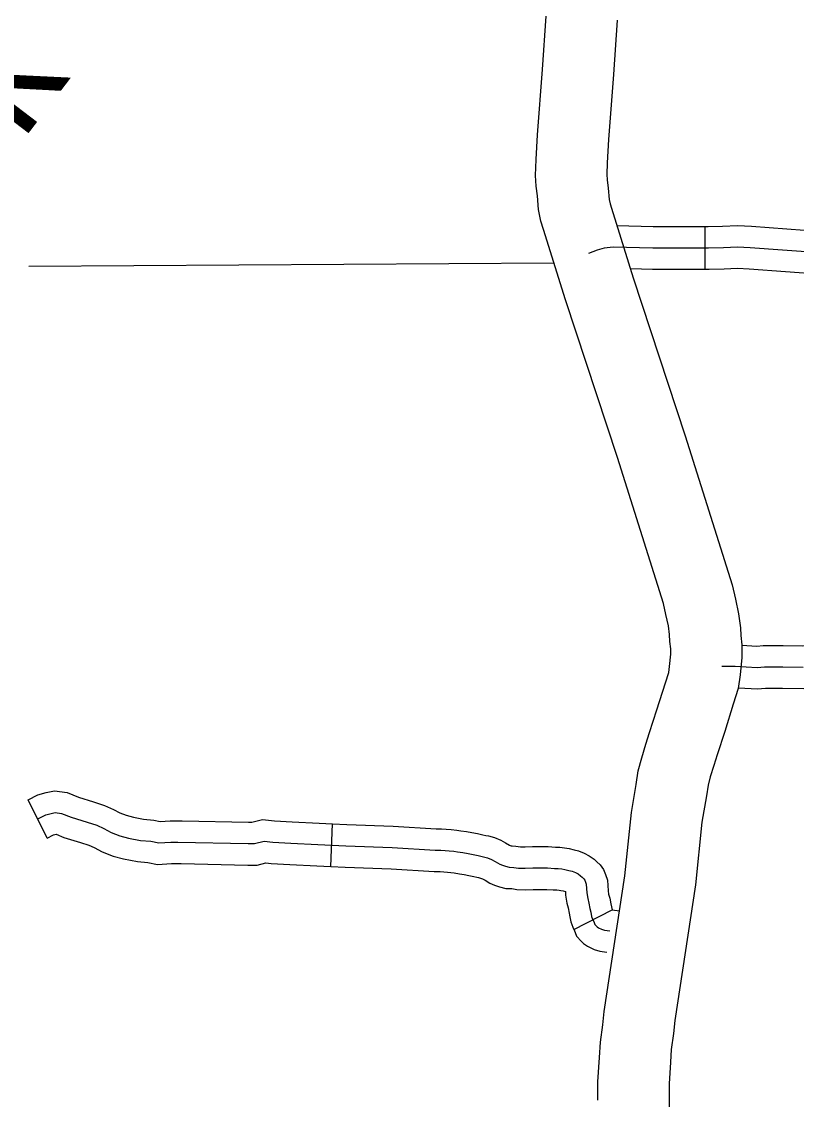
# Model space of a CAD drawing. Extents: x 1377389 to 1380723, y 1168351 to 1170484.
# Drawn here: x 1378504.6 to 1378559, y 1169089.4 to 1169165.1 of the extents above; entities that cross this region are included whole.
import ezdxf

# ---------------------------------------------------------------- set-up
doc = ezdxf.new("R2010")
doc.units = 0
doc.layers.add('B_Fill', color=7, linetype='Continuous')

msp = doc.modelspace()

# ---------------------------------------------------------------- linework, layer by layer
at = {"layer": 'B_Fill'}
for p, q in [((1378541.208, 1169161.676), (1378541.457, 1169165.421)), ((1378546.451, 1169165.157), (1378546.195, 1169161.323)), ((1378540.863, 1169157.099), (1378541.208, 1169161.676)), ((1378546.195, 1169161.323), (1378545.852, 1169156.765)), ((1378540.761, 1169155.358), (1378540.863, 1169157.099)), ((1378545.852, 1169156.765), (1378545.756, 1169155.125)), ((1378540.723, 1169154.25), (1378540.761, 1169155.358)), ((1378545.756, 1169155.125), (1378545.728, 1169154.31)), ((1378540.767, 1169153.492), (1378540.723, 1169154.25)), ((1378545.728, 1169154.31), (1378545.75, 1169153.941)), ((1378545.75, 1169153.941), (1378545.821, 1169153.356)), ((1378540.849, 1169152.82), (1378540.767, 1169153.492)), ((1378545.821, 1169153.356), (1378545.895, 1169152.561)), ((1378540.939, 1169151.859), (1378540.849, 1169152.82)), ((1378545.895, 1169152.561), (1378545.956, 1169152.242)), ((1378541.098, 1169151.025), (1378540.939, 1169151.859)), ((1378545.956, 1169152.242), (1378546.05, 1169151.94)), ((1378546.05, 1169151.94), (1378547.58, 1169147.046)), ((1378541.278, 1169150.449), (1378541.098, 1169151.025)), ((1378542.819, 1169145.519), (1378541.278, 1169150.449)), ((1378552.62, 1169150.635), (1378552.62, 1169147.635)), ((1378547.58, 1169147.046), (1378551.226, 1169135.963)), ((1378546.467, 1169134.428), (1378542.819, 1169145.519)), ((1378551.226, 1169135.963), (1378554.538, 1169125.484)), ((1378549.704, 1169124.186), (1378546.467, 1169134.428)), ((1378554.538, 1169125.484), (1378554.76, 1169124.483)), ((1378554.76, 1169124.483), (1378554.981, 1169123.45)), ((1378549.875, 1169123.417), (1378549.704, 1169124.186)), ((1378550.047, 1169122.615), (1378549.875, 1169123.417)), ((1378554.981, 1169123.45), (1378555.102, 1169122.479)), ((1378550.122, 1169122.013), (1378550.047, 1169122.615)), ((1378555.102, 1169122.479), (1378555.136, 1169121.938)), ((1378550.153, 1169121.506), (1378550.122, 1169122.013)), ((1378550.21, 1169120.994), (1378550.153, 1169121.506)), ((1378555.136, 1169121.938), (1378555.21, 1169121.27)), ((1378550.21, 1169120.626), (1378550.21, 1169120.994)), ((1378555.21, 1169121.27), (1378555.21, 1169120.393)), ((1378550.129, 1169119.754), (1378550.21, 1169120.626)), ((1378555.21, 1169120.393), (1378555.095, 1169119.168)), ((1378549.835, 1169118.608), (1378550.069, 1169119.336)), ((1378550.069, 1169119.336), (1378550.129, 1169119.754)), ((1378555.095, 1169119.168), (1378554.959, 1169118.21)), ((1378549.247, 1169116.713), (1378549.835, 1169118.608)), ((1378554.959, 1169118.21), (1378554.603, 1169117.103)), ((1378554.603, 1169117.103), (1378554.012, 1169115.197)), ((1378548.732, 1169115.132), (1378549.247, 1169116.713)), ((1378548.459, 1169114.313), (1378548.732, 1169115.132)), ((1378554.012, 1169115.197), (1378553.48, 1169113.566)), ((1378548.173, 1169113.348), (1378548.459, 1169114.313)), ((1378547.934, 1169112.431), (1378548.173, 1169113.348)), ((1378553.48, 1169113.566), (1378553.229, 1169112.813)), ((1378547.787, 1169111.475), (1378547.934, 1169112.431)), ((1378553.229, 1169112.813), (1378552.991, 1169112.008)), ((1378552.991, 1169112.008), (1378552.837, 1169111.418)), ((1378547.449, 1169109.513), (1378547.787, 1169111.475)), ((1378552.837, 1169111.418), (1378552.722, 1169110.67)), ((1378506.434, 1169107.714), (1378505.091, 1169110.397)), ((1378552.722, 1169110.67), (1378552.405, 1169108.83)), ((1378546.988, 1169105.064), (1378547.449, 1169109.513)), ((1378526.338, 1169105.707), (1378526.472, 1169108.704)), ((1378552.405, 1169108.83), (1378551.95, 1169104.432)), ((1378545.548, 1169095.533), (1378546.988, 1169105.064)), ((1378551.95, 1169104.432), (1378550.508, 1169094.893)), ((1378543.409, 1169101.295), (1378546.11, 1169102.681)), ((1378545.448, 1169094.6), (1378545.548, 1169095.533)), ((1378545.278, 1169093.371), (1378545.448, 1169094.6)), ((1378550.508, 1169094.893), (1378550.412, 1169093.99)), ((1378550.412, 1169093.99), (1378550.255, 1169092.86)), ((1378545.206, 1169092.292), (1378545.278, 1169093.371)), ((1378550.255, 1169092.86), (1378550.196, 1169091.973)), ((1378545.103, 1169090.603), (1378545.206, 1169092.292)), ((1378550.196, 1169091.973), (1378550.103, 1169090.451)), ((1378545.103, 1169089.314), (1378545.103, 1169090.603)), ((1378550.103, 1169090.451), (1378550.103, 1169089.381)), ((1378550.103, 1169089.381), (1378550.134, 1169088.236))]:
    msp.add_line(p, q, dxfattribs=at)
for points in [[(1378552.62, 1169150.635), (1378551.202, 1169150.635), (1378548.976, 1169150.635), (1378546.438, 1169150.7)], [(1378563.11, 1169149.815), (1378563.142, 1169149.815), (1378562.723, 1169149.858), (1378561.874, 1169150.098), (1378560.851, 1169150.288), (1378555.884, 1169150.668), (1378554.91, 1169150.707), (1378553.856, 1169150.67), (1378552.85, 1169150.635), (1378552.62, 1169150.635)], [(1378560.656, 1169148.799), (1378555.797, 1169149.171), (1378554.906, 1169149.206), (1378553.909, 1169149.171), (1378552.876, 1169149.135), (1378551.202, 1169149.135), (1378548.957, 1169149.135), (1378546.178, 1169149.206), (1378545.537, 1169149.135), (1378545.038, 1169148.992), (1378544.44, 1169148.768)], [(1378505.132, 1169147.868), (1378542.013, 1169148.098)], [(1378552.62, 1169147.635), (1378551.202, 1169147.635), (1378548.938, 1169147.635), (1378547.384, 1169147.675)], [(1378560.823, 1169147.281), (1378555.71, 1169147.673), (1378554.903, 1169147.705), (1378553.962, 1169147.672), (1378552.902, 1169147.635), (1378552.62, 1169147.635)], [(1378564.463, 1169121.349), (1378563.647, 1169121.315), (1378562.257, 1169121.241), (1378560.431, 1169121.241), (1378559.48, 1169121.191), (1378558.098, 1169121.215), (1378556.716, 1169121.215), (1378556.257, 1169121.17), (1378555.215, 1169121.238)], [(1378559.506, 1169119.69), (1378558.085, 1169119.715), (1378556.791, 1169119.715), (1378556.283, 1169119.665), (1378554.735, 1169119.766), (1378553.796, 1169119.766)], [(1378564.585, 1169118.351), (1378563.789, 1169118.319), (1378562.337, 1169118.241), (1378560.51, 1169118.241), (1378559.532, 1169118.189), (1378558.071, 1169118.215), (1378556.865, 1169118.215), (1378556.309, 1169118.16), (1378554.97, 1169118.248)], [(1378505.091, 1169110.397), (1378505.776, 1169110.739), (1378506.36, 1169110.906), (1378506.938, 1169111.022), (1378507.83, 1169110.91), (1378508.619, 1169110.582), (1378509.686, 1169110.261), (1378510.447, 1169110.007), (1378511.078, 1169109.726), (1378511.536, 1169109.472), (1378511.982, 1169109.31), (1378512.488, 1169109.172), (1378513.188, 1169109.031), (1378513.915, 1169108.975), (1378514.368, 1169108.885), (1378515.059, 1169108.931), (1378515.629, 1169108.931), (1378515.91, 1169108.924)], [(1378505.763, 1169109.055), (1378506.322, 1169109.335), (1378506.714, 1169109.447), (1378506.994, 1169109.503), (1378507.442, 1169109.447), (1378508.113, 1169109.167), (1378509.232, 1169108.831), (1378509.904, 1169108.607), (1378510.408, 1169108.383), (1378510.911, 1169108.103), (1378511.527, 1169107.879), (1378512.143, 1169107.711), (1378512.982, 1169107.543), (1378513.71, 1169107.487), (1378514.269, 1169107.375), (1378515.109, 1169107.431), (1378515.612, 1169107.431), (1378520.537, 1169107.319), (1378520.985, 1169107.319), (1378521.657, 1169107.487), (1378522.272, 1169107.431), (1378523.544, 1169107.354), (1378525.442, 1169107.249), (1378527.41, 1169107.161), (1378530.65, 1169107.041), (1378533.678, 1169106.864), (1378534.067, 1169106.853), (1378534.366, 1169106.841), (1378534.666, 1169106.819), (1378534.987, 1169106.786), (1378535.242, 1169106.742), (1378535.62, 1169106.686), (1378535.986, 1169106.619), (1378536.341, 1169106.553), (1378536.695, 1169106.475), (1378537.061, 1169106.397), (1378537.35, 1169106.32), (1378537.638, 1169106.198), (1378537.893, 1169106.064), (1378538.204, 1169105.887), (1378538.393, 1169105.798), (1378538.603, 1169105.731), (1378538.858, 1169105.665), (1378539.191, 1169105.654), (1378539.535, 1169105.598), (1378540.001, 1169105.587), (1378540.533, 1169105.609), (1378540.955, 1169105.609), (1378541.554, 1169105.609), (1378542.042, 1169105.576), (1378542.319, 1169105.565), (1378542.563, 1169105.543), (1378542.785, 1169105.509), (1378543.051, 1169105.443), (1378543.284, 1169105.376), (1378543.528, 1169105.287), (1378543.706, 1169105.191), (1378543.885, 1169105.066), (1378543.994, 1169104.965), (1378544.104, 1169104.854), (1378544.183, 1169104.743), (1378544.238, 1169104.621), (1378544.282, 1169104.477), (1378544.327, 1169103.855), (1378544.382, 1169103.456), (1378544.471, 1169103.145), (1378544.538, 1169102.767), (1378544.604, 1169102.512), (1378544.66, 1169102.212), (1378544.726, 1169102.021), (1378544.803, 1169101.854), (1378544.892, 1169101.635), (1378544.997, 1169101.521), (1378545.042, 1169101.481), (1378545.148, 1169101.402), (1378545.356, 1169101.305), (1378545.558, 1169101.246), (1378545.935, 1169101.191)], [(1378515.91, 1169108.924), (1378520.554, 1169108.819), (1378520.8, 1169108.819), (1378521.539, 1169109.004), (1378522.385, 1169108.927), (1378523.63, 1169108.852), (1378525.517, 1169108.747), (1378526.472, 1169108.704)], [(1378526.472, 1169108.704), (1378527.471, 1169108.66), (1378530.722, 1169108.54), (1378533.744, 1169108.362), (1378534.116, 1169108.352), (1378534.449, 1169108.339), (1378534.798, 1169108.314), (1378535.193, 1169108.273), (1378535.48, 1169108.223), (1378535.863, 1169108.166), (1378536.258, 1169108.094), (1378536.639, 1169108.023), (1378537.012, 1169107.941), (1378537.232, 1169107.895)], [(1378506.434, 1169107.714), (1378506.869, 1169107.931), (1378507.053, 1169107.984), (1378507.607, 1169107.753), (1378508.779, 1169107.401), (1378509.361, 1169107.207), (1378509.737, 1169107.04), (1378510.286, 1169106.734), (1378511.072, 1169106.448), (1378511.797, 1169106.25), (1378512.776, 1169106.054), (1378513.504, 1169105.998), (1378514.17, 1169105.865), (1378515.159, 1169105.931), (1378515.595, 1169105.931), (1378515.842, 1169105.925)], [(1378537.232, 1169107.895), (1378537.413, 1169107.856), (1378537.84, 1169107.741), (1378538.279, 1169107.555), (1378538.613, 1169107.381), (1378538.897, 1169107.218), (1378538.941, 1169107.198), (1378539.019, 1169107.173), (1378539.076, 1169107.158), (1378539.336, 1169107.15), (1378539.673, 1169107.095), (1378539.987, 1169107.088), (1378540.502, 1169107.109), (1378540.955, 1169107.109), (1378541.605, 1169107.109), (1378542.123, 1169107.074), (1378542.417, 1169107.062), (1378542.743, 1169107.033), (1378543.079, 1169106.982), (1378543.44, 1169106.892), (1378543.747, 1169106.804), (1378544.145, 1169106.659), (1378544.496, 1169106.469), (1378544.827, 1169106.237), (1378545.036, 1169106.045), (1378545.257, 1169105.821), (1378545.489, 1169105.495), (1378545.644, 1169105.154), (1378545.766, 1169104.754), (1378545.819, 1169104.012), (1378545.853, 1169103.766), (1378545.935, 1169103.482), (1378546.004, 1169103.087), (1378546.11, 1169102.681)], [(1378515.842, 1169105.925), (1378520.52, 1169105.819), (1378521.17, 1169105.819), (1378521.774, 1169105.97), (1378522.159, 1169105.935), (1378523.457, 1169105.857), (1378525.366, 1169105.751), (1378526.338, 1169105.707)], [(1378526.338, 1169105.707), (1378527.348, 1169105.662), (1378530.579, 1169105.543), (1378533.613, 1169105.365), (1378534.017, 1169105.353), (1378534.283, 1169105.344), (1378534.533, 1169105.325), (1378534.781, 1169105.299), (1378535.005, 1169105.26), (1378535.376, 1169105.206), (1378535.713, 1169105.144), (1378536.042, 1169105.083), (1378536.379, 1169105.009), (1378536.609, 1169104.96)], [(1378536.609, 1169104.96), (1378536.71, 1169104.939), (1378536.86, 1169104.898), (1378536.998, 1169104.84), (1378537.174, 1169104.748), (1378537.511, 1169104.555), (1378537.844, 1169104.398), (1378538.188, 1169104.29), (1378538.641, 1169104.171), (1378539.046, 1169104.158), (1378539.397, 1169104.101), (1378540.014, 1169104.086), (1378540.565, 1169104.109), (1378540.955, 1169104.109), (1378541.503, 1169104.109), (1378541.961, 1169104.078), (1378542.221, 1169104.068), (1378542.384, 1169104.053), (1378542.491, 1169104.037), (1378542.663, 1169103.994), (1378542.816, 1169103.95), (1378542.834, 1169103.699), (1378542.911, 1169103.145), (1378543.007, 1169102.808), (1378543.071, 1169102.447), (1378543.139, 1169102.186), (1378543.205, 1169101.828), (1378543.334, 1169101.457), (1378543.409, 1169101.295)], [(1378546.11, 1169102.681), (1378546.617, 1169102.607)], [(1378543.409, 1169101.295), (1378543.428, 1169101.255), (1378543.604, 1169100.82), (1378543.947, 1169100.447), (1378544.095, 1169100.318), (1378544.369, 1169100.11), (1378544.828, 1169099.896), (1378545.24, 1169099.777), (1378545.717, 1169099.707)]]:
    msp.add_lwpolyline(points, dxfattribs=at)

# ---------------------------------------------------------------- texts
msp.add_text('Creek', height=8.448, rotation=52.67553, dxfattribs=at).set_placement((1378489.812, 1169137.136))

doc.saveas('drawing.dxf')
